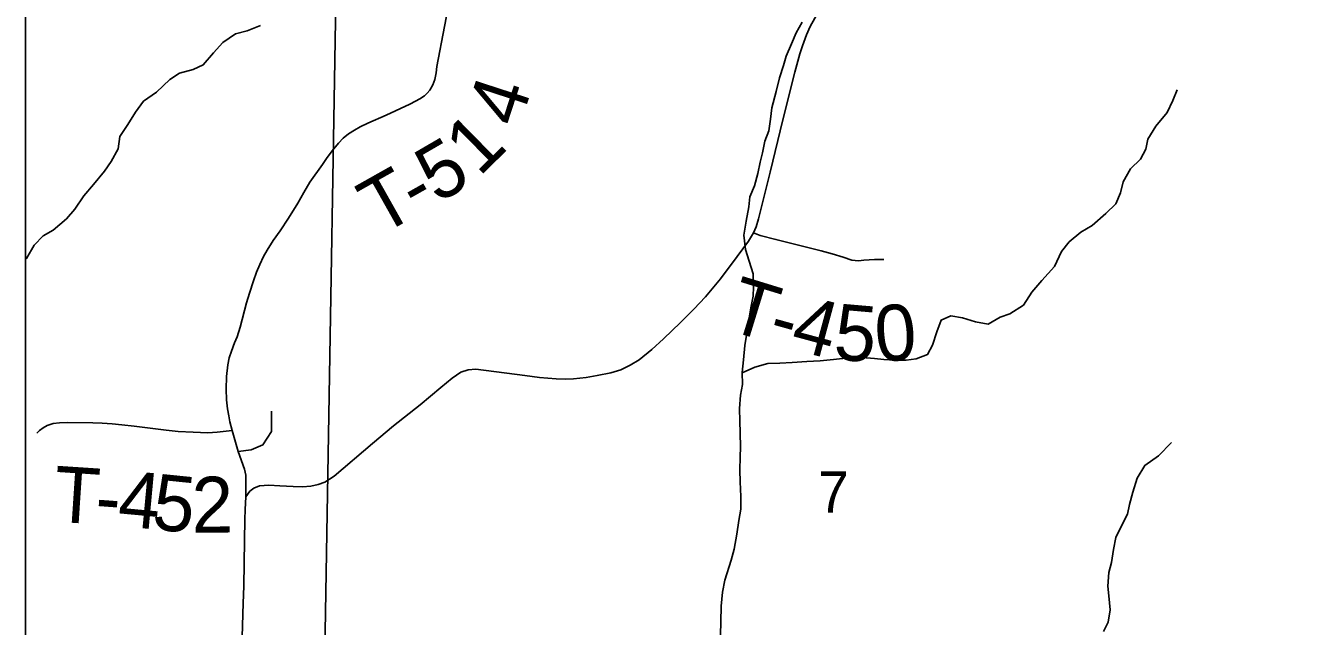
# Model space of a CAD drawing. Extents: x 0 to 191, y 0 to 55.
# Drawn here: x 143.275 to 143.922, y 20.035 to 20.34 of the extents above; entities that cross this region are included whole.
import ezdxf

# ---------------------------------------------------------------- set-up
doc = ezdxf.new("R2010")
doc.units = 0
for name, color, linetype in [('GM_X_Corporation', 7, 'Continuous'), ('GM_X_Minor_River', 7, 'Continuous'), ('GM_X_Section_Text', 7, 'Continuous'), ('GM_X_State_Route', 7, 'Continuous'), ('GM_X_Township_Road', 7, 'Continuous'), ('GM_X_Township_Road_Text', 7, 'Continuous')]:
    doc.layers.add(name, color=color, linetype=linetype)

msp = doc.modelspace()

# ---------------------------------------------------------------- linework, layer by layer
at = {"layer": 'GM_X_Corporation'}
for points in [[(143.27549, 22.87347), (143.27549, 18.61761), (147.4432, 18.61761)], [(143.27549, 20.86338), (143.27549, 18.61761), (144.95109, 18.61761), (144.95114, 18.62602), (144.95248, 18.83447), (144.96379, 19.38085), (144.96901, 19.63307), (144.9877, 20.24306), (144.98772, 20.24394), (144.99193, 20.41256)]]:
    msp.add_lwpolyline(points, dxfattribs=at)
for points in [[(143.27549, 20.36421), (143.27549, 19.86277), (143.42494, 19.86182), (143.43344, 20.3627)], [(143.94854, 20.35417), (143.93984, 19.85386), (143.42494, 19.86182), (143.43344, 20.3627)]]:
    msp.add_lwpolyline(points, close=True, dxfattribs=at)
at = {"layer": 'GM_X_Minor_River'}
for points in [[(143.27549, 20.22131), (143.27597, 20.22183), (143.27988, 20.22851), (143.28456, 20.2333), (143.28964, 20.2362), (143.2964, 20.24196), (143.30051, 20.24693), (143.30517, 20.25362), (143.31004, 20.25936), (143.31565, 20.26625), (143.319, 20.27103), (143.32253, 20.27751), (143.32342, 20.28378), (143.32752, 20.28989), (143.33143, 20.29619), (143.33554, 20.30174), (143.34212, 20.30636), (143.34887, 20.31269), (143.35375, 20.31596), (143.36074, 20.31793), (143.36583, 20.32026), (143.37107, 20.32638), (143.37574, 20.33155), (143.38214, 20.33598), (143.38818, 20.33756), (143.39497, 20.34028)], [(143.6286, 20.03056), (143.62891, 20.0372), (143.62902, 20.04517), (143.6297, 20.0522), (143.63078, 20.05828), (143.63408, 20.06856), (143.63554, 20.07408), (143.63697, 20.08168), (143.63803, 20.08871), (143.63892, 20.09441), (143.63904, 20.10086), (143.63859, 20.10826), (143.63853, 20.11414), (143.63865, 20.12097), (143.63878, 20.12591), (143.63871, 20.13312), (143.63846, 20.13918), (143.63839, 20.14563), (143.63889, 20.15228), (143.63978, 20.15779), (143.63971, 20.16386), (143.64041, 20.17032), (143.64109, 20.17754), (143.64179, 20.18286), (143.64268, 20.18799), (143.64339, 20.19274), (143.64429, 20.19749), (143.64518, 20.20262), (143.64551, 20.20737), (143.64525, 20.21401), (143.64329, 20.22044), (143.64134, 20.2263), (143.6405, 20.23369), (143.64176, 20.24072), (143.643, 20.24813), (143.64352, 20.25307), (143.64592, 20.25879), (143.64756, 20.26506), (143.64883, 20.27077), (143.64992, 20.27552), (143.65118, 20.28142), (143.65321, 20.28675), (143.65409, 20.29264), (143.65479, 20.29834), (143.65698, 20.30671), (143.65861, 20.31355), (143.66063, 20.31983), (143.66209, 20.32459), (143.66468, 20.33088), (143.66708, 20.3364), (143.67024, 20.34194)], [(143.63972, 20.16367), (143.64612, 20.16658), (143.65273, 20.16836), (143.65879, 20.16861), (143.66503, 20.16886), (143.6726, 20.16951), (143.67922, 20.16977), (143.68603, 20.17041), (143.69379, 20.17124), (143.7006, 20.1715), (143.70685, 20.171), (143.71159, 20.17048), (143.71747, 20.17016), (143.72296, 20.17021), (143.72806, 20.17083), (143.73391, 20.17298), (143.73632, 20.17775), (143.73852, 20.1846), (143.74073, 20.1905), (143.74563, 20.19264), (143.7517, 20.19156), (143.75816, 20.18954), (143.76461, 20.18847), (143.77082, 20.19195), (143.77573, 20.19371), (143.78269, 20.19814), (143.78678, 20.20463), (143.79202, 20.21057), (143.79839, 20.21765), (143.80191, 20.22528), (143.80583, 20.23025), (143.81184, 20.23524), (143.81748, 20.23853), (143.82442, 20.24467), (143.82948, 20.24965), (143.83189, 20.25518), (143.83335, 20.2607), (143.83707, 20.26737), (143.84212, 20.27236), (143.84472, 20.27732), (143.84581, 20.28245), (143.8499, 20.28913), (143.8557, 20.29602), (143.85848, 20.30212), (143.86069, 20.30745)], [(143.82322, 20.03217), (143.82563, 20.03694), (143.8267, 20.04321), (143.82606, 20.05041), (143.82544, 20.05534), (143.82594, 20.06217), (143.8274, 20.06731), (143.82828, 20.07396), (143.82954, 20.08004), (143.83288, 20.08691), (143.83548, 20.09187), (143.83656, 20.09681), (143.8382, 20.10309), (143.8404, 20.11013), (143.84431, 20.11662), (143.85126, 20.12144), (143.85782, 20.12833)]]:
    msp.add_lwpolyline(points, dxfattribs=at)
at = {"layer": 'GM_X_State_Route'}
msp.add_lwpolyline([(143.38554, 20.02958), (143.38605, 20.04668), (143.3864, 20.05522), (143.38684, 20.07843), (143.38698, 20.08911), (143.38711, 20.09419), (143.38749, 20.10073), (143.38947, 20.10348), (143.3916, 20.105), (143.39442, 20.10625), (143.39913, 20.10658), (143.40477, 20.10625), (143.41147, 20.10584), (143.41618, 20.10579), (143.42057, 20.10611), (143.42422, 20.10695), (143.42769, 20.10819), (143.43231, 20.11111), (143.45177, 20.12774), (143.46254, 20.13671), (143.47603, 20.14738), (143.48661, 20.15626), (143.49225, 20.16106), (143.49678, 20.16407), (143.50048, 20.16522), (143.50431, 20.16559), (143.52927, 20.16236), (143.53662, 20.16139), (143.54508, 20.16069), (143.54993, 20.16051), (143.55395, 20.1606), (143.56037, 20.16125), (143.56592, 20.16226), (143.57285, 20.16365), (143.57803, 20.16527), (143.58279, 20.16753), (143.58732, 20.17026), (143.59374, 20.17562), (143.59975, 20.18089), (143.60839, 20.18921), (143.61505, 20.196), (143.62101, 20.20233), (143.62872, 20.21139), (143.63714, 20.22276), (143.64287, 20.23062), (143.64536, 20.23478), (143.64684, 20.23796), (143.648, 20.24194), (143.65391, 20.26565), (143.66038, 20.29222), (143.66645, 20.31656), (143.66892, 20.32578), (143.67035, 20.32992), (143.67229, 20.33546), (143.67426, 20.33977), (143.67809, 20.3466)], dxfattribs=at)
at = {"layer": 'GM_X_Township_Road'}
for points in [[(143.42818, 20.27219), (143.42848, 20.27264), (143.43131, 20.27647), (143.43452, 20.28043), (143.437, 20.28291), (143.43966, 20.28516), (143.44262, 20.28709), (143.44548, 20.28864), (143.44945, 20.2905), (143.45876, 20.29471), (143.4708, 20.3003), (143.47376, 20.30168), (143.4759, 20.30292), (143.47821, 20.3044), (143.47963, 20.30575), (143.48103, 20.30732), (143.48242, 20.31006), (143.48349, 20.31285), (143.48411, 20.31613), (143.48453, 20.31944), (143.48842, 20.33972), (143.49032, 20.34941)], [(143.38749, 20.10073), (143.38744, 20.11166), (143.38678, 20.11475), (143.38363, 20.12377), (143.38044, 20.13434), (143.37937, 20.13872), (143.37875, 20.14192), (143.37816, 20.14541), (143.37768, 20.14999), (143.3774, 20.15541), (143.37764, 20.16175), (143.3783, 20.16776), (143.37902, 20.17124), (143.38013, 20.17469), (143.38178, 20.179), (143.38302, 20.182), (143.38461, 20.18683), (143.38785, 20.19921), (143.38934, 20.20411), (143.39134, 20.21045), (143.39292, 20.2148), (143.39465, 20.2188), (143.39641, 20.22273), (143.39823, 20.22597), (143.40134, 20.23094), (143.40486, 20.23584), (143.40913, 20.24222), (143.41386, 20.24994), (143.41686, 20.25532), (143.42, 20.26067), (143.42638, 20.2695), (143.42818, 20.27219)], [(143.64536, 20.23478), (143.64885, 20.2335), (143.6568, 20.23152), (143.67989, 20.22574), (143.68546, 20.22423), (143.69095, 20.22244), (143.69545, 20.2209), (143.69872, 20.22068), (143.70154, 20.22087), (143.70689, 20.22121), (143.71157, 20.22128)], [(143.38044, 20.13434), (143.37285, 20.13358), (143.36816, 20.13327), (143.36074, 20.13354), (143.35302, 20.13392), (143.34695, 20.13447), (143.33064, 20.13654), (143.32453, 20.1373), (143.3195, 20.13772), (143.31439, 20.13813), (143.30974, 20.13834), (143.29687, 20.13851), (143.29277, 20.13827), (143.28952, 20.13792), (143.28797, 20.13747), (143.28654, 20.13696), (143.28442, 20.13578), (143.28263, 20.1344), (143.28132, 20.13296)], [(143.38363, 20.12377), (143.39019, 20.12454), (143.39616, 20.1271), (143.40043, 20.13393), (143.40043, 20.14418)]]:
    msp.add_lwpolyline(points, dxfattribs=at)

# ---------------------------------------------------------------- texts
at = {"layer": 'GM_X_Section_Text'}
msp.add_text('7', height=0.02093, rotation=0.00001, dxfattribs=at).set_placement((143.67824, 20.09264))
at = {"layer": 'GM_X_Township_Road_Text'}
for s, rotation, p in [('4', 71.95918, (143.52629, 20.28775)), ('1', 44.51082, (143.50607, 20.26299)), ('5', 30.18854, (143.48481, 20.2495)), ('T', 29.37012, (143.45575, 20.23312)), ('-', 29.48375, (143.47432, 20.24357)), ('T', 342.87427, (143.63073, 20.18593)), ('4', 344.82273, (143.66329, 20.17623)), ('5', 355.06433, (143.68562, 20.17069)), ('0', 4.39167, (143.70809, 20.16916)), ('-', 344.35859, (143.65181, 20.17945)), ('T', 356.22156, (143.28919, 20.08814)), ('4', 354.68967, (143.32183, 20.08591)), ('5', 354.2397, (143.3392, 20.08429)), ('2', 0.51, (143.36, 20.08238)), ('-', 355.82819, (143.31035, 20.08674))]:
    msp.add_text(s, height=0.02841, rotation=rotation, dxfattribs=at).set_placement(p)

doc.saveas('drawing.dxf')
